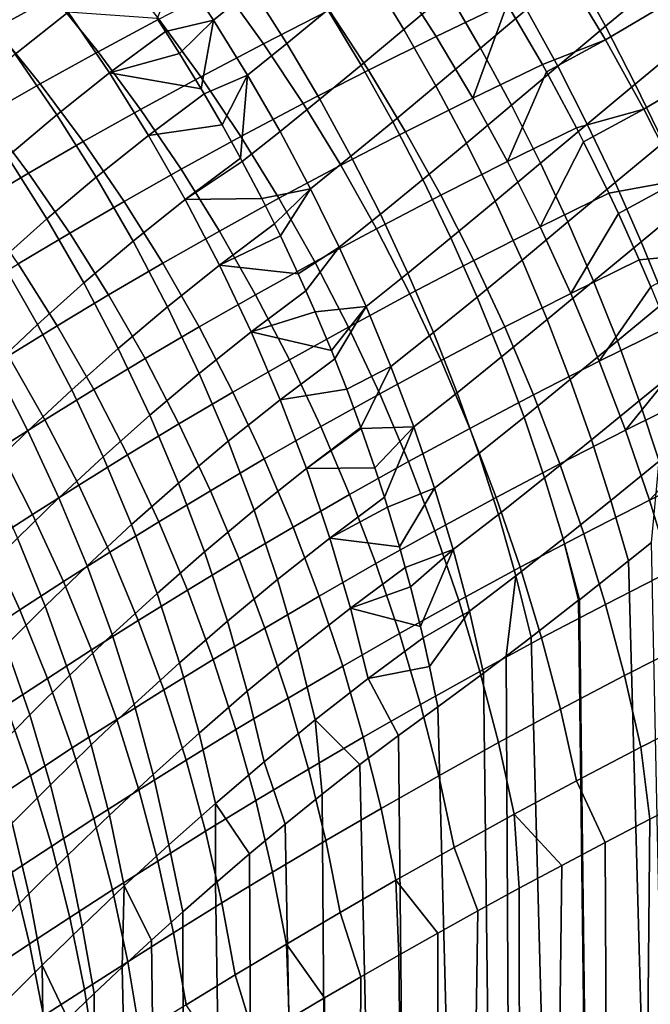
# Model space of a CAD drawing. Header units: metres. Extents: x -109 to 109, y -100 to 58.
# Tile 283 of 642: x -22.92 to -17.41, y -36.9 to -28.3. Entities that reach past the tile are written whole.
import ezdxf

# ---------------------------------------------------------------- set-up
doc = ezdxf.new("R2010")
doc.units = ezdxf.units.M
doc.layers.add('solid_21_062_100_XXX', color=7, linetype='CONTINUOUS')

msp = doc.modelspace()

# ---------------------------------------------------------------- linework, layer by layer
at = {"layer": 'solid_21_062_100_XXX'}
for points in [[(-17.806187, -28.357754, 22.97718), (-17.376347, -27.999172, 23.386299), (-17.650475, -27.501001, 23.405943), (-18.079535, -27.860441, 22.99029)], [(-21.543171, -27.83576, 20.565714), (-21.230564, -28.305107, 20.496), (-20.891739, -28.030186, 20.943495), (-21.207783, -27.563944, 21.014509)], [(-19.862268, -27.902718, 21.774548), (-19.567802, -28.385611, 21.735632), (-19.181408, -28.058548, 22.168991), (-19.478231, -27.577444, 22.211746)], [(-17.273046, -28.162085, -15.770508), (-17.806948, -28.477684, -15.292733), (-18.158852, -27.891716, -15.471604), (-17.632589, -27.581997, -15.949759)], [(-22.627073, -28.096617, -12.270484), (-23.136501, -28.376553, -11.556783), (-23.545626, -27.913019, -11.744043), (-23.031057, -27.633482, -12.469526)], [(-18.671394, -28.152508, -14.99026), (-19.286093, -28.446598, -14.382558), (-19.621634, -27.924595, -14.562106), (-19.000727, -27.630402, -15.180673)], [(-22.962036, -28.600727, 18.729752), (-22.499611, -28.235094, 19.448032), (-22.879654, -27.721395, 19.54287), (-23.345566, -28.087408, 18.811749)], [(-20.218943, -28.218248, -13.927191), (-20.792439, -28.510265, -13.276812), (-21.154654, -28.00666, -13.457078), (-20.575567, -27.714764, -14.118595)], [(-20.891739, -28.030186, 20.943495), (-20.589628, -28.507929, 20.890587), (-20.232925, -28.212999, 21.334177), (-20.538301, -27.738104, 21.389063)], [(-18.898058, -28.549025, 22.145761), (-18.495173, -28.210241, 22.57041), (-18.780434, -27.721016, 22.598143), (-19.181408, -28.058548, 22.168991)], [(-21.709101, -28.295717, -12.781104), (-22.238817, -28.580904, -12.091496), (-22.627073, -28.096617, -12.270484), (-22.09231, -27.81175, -12.971471)], [(-21.724056, -28.288809, 20.08983), (-21.650148, -28.4025, 20.073334), (-21.230564, -28.305107, 20.496), (-21.543171, -27.83576, 20.565714)], [(-18.223452, -28.707827, 22.56262), (-17.806187, -28.357754, 22.97718), (-18.079535, -27.860441, 22.99029), (-18.495173, -28.210241, 22.57041)], [(-20.232925, -28.212999, 21.334177), (-19.941515, -28.698347, 21.297947), (-19.567802, -28.385611, 21.735632), (-19.862268, -27.902718, 21.774548)], [(-19.286093, -28.446598, -14.382558), (-19.877878, -28.740263, -13.758402), (-20.218943, -28.218248, -13.927191), (-19.621634, -27.924595, -14.562106)], [(-17.806948, -28.477684, -15.292733), (-18.357025, -28.691776, -14.8239), (-18.664137, -28.164486, -14.986241), (-18.158852, -27.891716, -15.471604)], [(-20.792439, -28.510265, -13.276812), (-21.341932, -28.799551, -12.61183), (-21.709101, -28.295717, -12.781104), (-21.154654, -28.00666, -13.457078)], [(-21.230564, -28.305107, 20.496), (-20.932493, -28.786055, 20.443916), (-20.589628, -28.507929, 20.890587), (-20.891739, -28.030186, 20.943495)], [(-17.546459, -28.862432, 22.984421), (-17.115408, -28.504759, 23.387417), (-17.376347, -27.999172, 23.386299), (-17.806187, -28.357754, 22.97718)], [(-22.238817, -28.580904, -12.091496), (-22.743788, -28.861258, -11.389001), (-23.136501, -28.376553, -11.556783), (-22.627073, -28.096617, -12.270484)], [(-19.567802, -28.385611, 21.735632), (-19.287338, -28.877911, 21.715849), (-18.898058, -28.549025, 22.145761), (-19.181408, -28.058548, 22.168991)], [(-19.877878, -28.740263, -13.758402), (-20.44651, -29.032404, -13.11864), (-20.792439, -28.510265, -13.276812), (-20.218943, -28.218248, -13.927191)], [(-20.589628, -28.507929, 20.890587), (-20.302065, -28.996202, 20.855894), (-19.941515, -28.698347, 21.297947), (-20.232925, -28.212999, 21.334177)], [(-18.664137, -28.164486, -14.986241), (-18.966263, -28.98576, -14.226583), (-19.286093, -28.446598, -14.382558), (-18.671394, -28.152508, -14.99026)], [(-18.664137, -28.164486, -14.986241), (-18.357025, -28.691776, -14.8239), (-18.966263, -28.98576, -14.226583)], [(-18.628756, -29.04788, 22.142105), (-18.223452, -28.707827, 22.56262), (-18.495173, -28.210241, 22.57041), (-18.898058, -28.549025, 22.145761)], [(-16.929489, -28.76038, -15.622473), (-17.472546, -29.082098, -15.144243), (-17.806948, -28.477684, -15.292733), (-17.273046, -28.162085, -15.770508)], [(-22.598091, -29.130917, 18.668463), (-22.138523, -28.765676, 19.374466), (-22.499611, -28.235094, 19.448032), (-22.962036, -28.600727, 18.729752)], [(-22.138523, -28.765676, 19.374466), (-21.650148, -28.4025, 20.073334), (-21.724056, -28.288809, 20.08983), (-22.499611, -28.235094, 19.448032)], [(-21.341932, -28.799551, -12.61183), (-21.867308, -29.085072, -11.933034), (-22.238817, -28.580904, -12.091496), (-21.709101, -28.295717, -12.781104)], [(-21.650148, -28.4025, 20.073334), (-21.528257, -28.594532, 20.047901), (-21.230564, -28.305107, 20.496)], [(-21.528257, -28.594532, 20.047901), (-21.338732, -28.90506, 20.013039), (-21.230564, -28.305107, 20.496)], [(-21.338732, -28.90506, 20.013039), (-21.312426, -28.949379, 20.008678), (-20.932493, -28.786055, 20.443916), (-21.230564, -28.305107, 20.496)], [(-22.743788, -28.861258, -11.389001), (-23.224018, -29.135801, -10.674329), (-23.62063, -28.650589, -10.831107), (-23.136501, -28.376553, -11.556783)], [(-19.941515, -28.698347, 21.297947), (-19.664663, -29.193161, 21.280441), (-19.287338, -28.877911, 21.715849), (-19.567802, -28.385611, 21.735632)], [(-17.96582, -29.212767, 22.574791), (-17.546459, -28.862432, 22.984421), (-17.806187, -28.357754, 22.97718), (-18.223452, -28.707827, 22.56262)], [(-22.138523, -28.765676, 19.374466), (-21.528257, -28.594532, 20.047901), (-21.650148, -28.4025, 20.073334)], [(-18.966263, -28.98576, -14.226583), (-19.553268, -29.279434, -13.612675), (-19.877878, -28.740263, -13.758402), (-19.286093, -28.446598, -14.382558)], [(-17.806948, -28.477684, -15.292733), (-18.32114, -28.756144, -14.805969), (-18.357025, -28.691776, -14.8239)], [(-17.472546, -29.082098, -15.144243), (-18.058445, -29.246786, -14.682032), (-18.32114, -28.756144, -14.805969), (-17.806948, -28.477684, -15.292733)], [(-20.44651, -29.032404, -13.11864), (-20.991774, -29.321926, -12.464092), (-21.341932, -28.799551, -12.61183), (-20.792439, -28.510265, -13.276812)], [(-20.932493, -28.786055, 20.443916), (-20.649565, -29.277624, 20.409565), (-20.302065, -28.996202, 20.855894), (-20.589628, -28.507929, 20.890587)], [(-19.287338, -28.877911, 21.715849), (-19.021446, -29.378622, 21.71524), (-18.628756, -29.04788, 22.142105), (-18.898058, -28.549025, 22.145761)], [(-17.30088, -29.373453, 23.011999), (-16.868191, -29.016727, 23.409294), (-17.115408, -28.504759, 23.387417), (-17.546459, -28.862432, 22.984421)], [(-23.029696, -29.49547, 17.955719), (-22.598091, -29.130917, 18.668463), (-22.962036, -28.600727, 18.729752), (-23.395386, -28.965284, 18.0056)], [(-21.867308, -29.085072, -11.933034), (-22.368517, -29.36586, -11.241138), (-22.743788, -28.861258, -11.389001), (-22.238817, -28.580904, -12.091496)], [(-22.138523, -28.765676, 19.374466), (-21.338732, -28.90506, 20.013039), (-21.528257, -28.594532, 20.047901)], [(-20.302065, -28.996202, 20.855894), (-20.029633, -29.494019, 20.839489), (-19.664663, -29.193161, 21.280441), (-19.941515, -28.698347, 21.297947)], [(-18.32114, -28.756144, -14.805969), (-18.662983, -29.540659, -14.094594), (-18.966263, -28.98576, -14.226583), (-18.357025, -28.691776, -14.8239)], [(-18.374044, -29.554104, 22.15803), (-17.96582, -29.212767, 22.574791), (-18.223452, -28.707827, 22.56262), (-18.628756, -29.04788, 22.142105)], [(-22.254686, -29.676582, 18.628042), (-21.797342, -29.311749, 19.322367), (-22.138523, -28.765676, 19.374466), (-22.598091, -29.130917, 18.668463)], [(-21.797342, -29.311749, 19.322367), (-21.312426, -28.949379, 20.008678), (-21.338732, -28.90506, 20.013039), (-22.138523, -28.765676, 19.374466)], [(-20.991774, -29.321926, -12.464092), (-21.513523, -29.607794, -11.795512), (-21.867308, -29.085072, -11.933034), (-21.341932, -28.799551, -12.61183)], [(-21.312426, -28.949379, 20.008678), (-21.15564, -29.220127, 19.985273), (-20.932493, -28.786055, 20.443916)], [(-21.15564, -29.220127, 19.985273), (-20.994871, -29.510332, 19.966206), (-20.932493, -28.786055, 20.443916)], [(-20.994871, -29.510332, 19.966206), (-20.979134, -29.539474, 19.964626), (-20.649565, -29.277624, 20.409565), (-20.932493, -28.786055, 20.443916)], [(-19.553268, -29.279434, -13.612675), (-20.117777, -29.571703, -12.982979), (-20.44651, -29.032404, -13.11864), (-19.877878, -28.740263, -13.758402)], [(-18.32114, -28.756144, -14.805969), (-18.058445, -29.246786, -14.682032), (-18.662983, -29.540659, -14.094594)], [(-16.602993, -29.375008, -15.506119), (-17.156694, -29.703056, -15.026602), (-17.472546, -29.082098, -15.144243), (-16.929489, -28.76038, -15.622473)], [(-22.368517, -29.36586, -11.241138), (-22.845537, -29.640934, -10.536825), (-23.224018, -29.135801, -10.674329), (-22.743788, -28.861258, -11.389001)], [(-19.664663, -29.193161, 21.280441), (-19.402931, -29.696438, 21.281698), (-19.021446, -29.378622, 21.71524), (-19.287338, -28.877911, 21.715849)], [(-17.722799, -29.724035, 22.606897), (-17.30088, -29.373453, 23.011999), (-17.546459, -28.862432, 22.984421), (-17.96582, -29.212767, 22.574791)], [(-21.797342, -29.311749, 19.322367), (-21.15564, -29.220127, 19.985273), (-21.312426, -28.949379, 20.008678)], [(-20.649565, -29.277624, 20.409565), (-20.382353, -29.778818, 20.393019), (-20.029633, -29.494019, 20.839489), (-20.302065, -28.996202, 20.855894)], [(-18.662983, -29.540659, -14.094594), (-19.245968, -29.834345, -13.490391), (-19.553268, -29.279434, -13.612675), (-18.966263, -28.98576, -14.226583)], [(-20.117777, -29.571703, -12.982979), (-20.659542, -29.861469, -12.33828), (-20.991774, -29.321926, -12.464092), (-20.44651, -29.032404, -13.11864)], [(-19.021446, -29.378622, 21.71524), (-18.770662, -29.886728, 21.733809), (-18.374044, -29.554104, 22.15803), (-18.628756, -29.04788, 22.142105)], [(-17.472546, -29.082098, -15.144243), (-17.997181, -29.36647, -14.655108), (-18.058445, -29.246786, -14.682032)], [(-17.156694, -29.703056, -15.026602), (-17.77644, -29.81608, -14.565027), (-17.997181, -29.36647, -14.655108), (-17.472546, -29.082098, -15.144243)], [(-22.845537, -29.640934, -10.536825), (-23.298367, -29.909325, -9.820752), (-23.679544, -29.403574, -9.948163), (-23.224018, -29.135801, -10.674329)], [(-22.685186, -30.041132, 17.926054), (-22.254686, -29.676582, 18.628042), (-22.598091, -29.130917, 18.668463), (-23.029696, -29.49547, 17.955719)], [(-21.513523, -29.607794, -11.795512), (-22.011679, -29.889032, -11.113583), (-22.368517, -29.36586, -11.241138), (-21.867308, -29.085072, -11.933034)], [(-21.476961, -29.871874, 19.291872), (-20.994871, -29.510332, 19.966206), (-21.15564, -29.220127, 19.985273), (-21.797342, -29.311749, 19.322367)], [(-20.029633, -29.494019, 20.839489), (-19.772884, -30.000362, 20.8414), (-19.402931, -29.696438, 21.281698), (-19.664663, -29.193161, 21.280441)], [(-17.997181, -29.36647, -14.655108), (-18.377054, -30.10984, -13.986936), (-18.662983, -29.540659, -14.094594), (-18.058445, -29.246786, -14.682032)], [(-18.134441, -30.066673, 22.193501), (-17.722799, -29.724035, 22.606897), (-17.96582, -29.212767, 22.574791), (-18.374044, -29.554104, 22.15803)], [(-21.932724, -30.236294, 18.608595), (-21.476961, -29.871874, 19.291872), (-21.797342, -29.311749, 19.322367), (-22.254686, -29.676582, 18.628042)], [(-20.659542, -29.861469, -12.33828), (-21.178391, -30.147696, -11.679294), (-21.513523, -29.607794, -11.795512), (-20.991774, -29.321926, -12.464092)], [(-20.979134, -29.539474, 19.964626), (-20.809362, -29.862827, 19.951117), (-20.382353, -29.778818, 20.393019), (-20.649565, -29.277624, 20.409565)], [(-19.245968, -29.834345, -13.490391), (-19.807102, -30.126745, -12.870187), (-20.117777, -29.571703, -12.982979), (-19.553268, -29.279434, -13.612675)], [(-22.011679, -29.889032, -11.113583), (-22.486183, -30.164654, -10.418956), (-22.845537, -29.640934, -10.536825), (-22.368517, -29.36586, -11.241138)], [(-19.402931, -29.696438, 21.281698), (-19.156849, -30.207159, 21.301714), (-18.770662, -29.886728, 21.733809), (-19.021446, -29.378622, 21.71524)], [(-17.997181, -29.36647, -14.655108), (-17.77644, -29.81608, -14.565027), (-18.377054, -30.10984, -13.986936)], [(-17.494883, -30.240597, 22.658875), (-17.069948, -29.889778, 23.059856), (-17.30088, -29.373453, 23.011999), (-17.722799, -29.724035, 22.606897)], [(-23.089552, -30.402788, 17.216642), (-22.685186, -30.041132, 17.926054), (-23.029696, -29.49547, 17.955719), (-23.43416, -29.856745, 17.236506)], [(-21.476961, -29.871874, 19.291872), (-20.979134, -29.539474, 19.964626), (-20.994871, -29.510332, 19.966206)], [(-20.382353, -29.778818, 20.393019), (-20.131403, -30.288614, 20.394308), (-19.772884, -30.000362, 20.8414), (-20.029633, -29.494019, 20.839489)], [(-21.476961, -29.871874, 19.291872), (-20.809362, -29.862827, 19.951117), (-20.979134, -29.539474, 19.964626)], [(-19.807102, -30.126745, -12.870187), (-20.346115, -30.416763, -12.234724), (-20.659542, -29.861469, -12.33828), (-20.117777, -29.571703, -12.982979)], [(-18.377054, -30.10984, -13.986936), (-18.956783, -30.403538, -13.391872), (-19.245968, -29.834345, -13.490391), (-18.662983, -29.540659, -14.094594)], [(-18.770662, -29.886728, 21.733809), (-18.535496, -30.401205, 21.771515), (-18.134441, -30.066673, 22.193501), (-18.374044, -29.554104, 22.15803)], [(-22.486183, -30.164654, -10.418956), (-22.936998, -30.433685, -9.712266), (-23.298367, -29.909325, -9.820752), (-22.845537, -29.640934, -10.536825)], [(-22.362766, -30.600838, 17.916683), (-21.932724, -30.236294, 18.608595), (-22.254686, -29.676582, 18.628042), (-22.685186, -30.041132, 17.926054)], [(-21.178391, -30.147696, -11.679294), (-21.674208, -30.429399, -11.00667), (-22.011679, -29.889032, -11.113583), (-21.513523, -29.607794, -11.795512)], [(-19.772884, -30.000362, 20.8414), (-19.532343, -30.51421, 20.861628), (-19.156849, -30.207159, 21.301714), (-19.402931, -29.696438, 21.281698)], [(-17.910433, -30.584547, 22.248447), (-17.494883, -30.240597, 22.658875), (-17.722799, -29.724035, 22.606897), (-18.134441, -30.066673, 22.193501)], [(-17.156694, -29.703056, -15.026602), (-17.693283, -29.99354, -14.534136), (-17.77644, -29.81608, -14.565027)], [(-16.860392, -30.338608, -14.94018), (-17.511751, -30.398163, -14.473193), (-17.693283, -29.99354, -14.534136), (-17.156694, -29.703056, -15.026602)], [(-20.809362, -29.862827, 19.951117), (-20.698318, -30.083885, 19.946028), (-20.382353, -29.778818, 20.393019)], [(-20.698318, -30.083885, 19.946028), (-20.646469, -30.189919, 19.944756), (-20.382353, -29.778818, 20.393019)], [(-20.646469, -30.189919, 19.944756), (-20.490593, -30.52047, 19.945547), (-20.131403, -30.288614, 20.394308), (-20.382353, -29.778818, 20.393019)], [(-18.956783, -30.403538, -13.391872), (-19.515305, -30.696074, -12.780558), (-19.807102, -30.126745, -12.870187), (-19.245968, -29.834345, -13.490391)], [(-17.693283, -29.99354, -14.534136), (-18.109224, -30.691807, -13.903892), (-18.377054, -30.10984, -13.986936), (-17.77644, -29.81608, -14.565027)], [(-21.674208, -30.429399, -11.00667), (-22.146898, -30.705589, -10.321032), (-22.486183, -30.164654, -10.418956), (-22.011679, -29.889032, -11.113583)], [(-21.633051, -30.808575, 18.610174), (-21.178226, -30.44458, 19.283058), (-21.476961, -29.871874, 19.291872), (-21.932724, -30.236294, 18.608595)], [(-21.178226, -30.44458, 19.283058), (-20.698318, -30.083885, 19.946028), (-20.809362, -29.862827, 19.951117), (-21.476961, -29.871874, 19.291872)], [(-20.346115, -30.416763, -12.234724), (-20.862795, -30.70336, -11.584683), (-21.178391, -30.147696, -11.679294), (-20.659542, -29.861469, -12.33828)], [(-19.156849, -30.207159, 21.301714), (-18.926916, -30.724291, 21.340448), (-18.535496, -30.401205, 21.771515), (-18.770662, -29.886728, 21.733809)], [(-17.282532, -30.76141, 22.730618), (-16.854132, -30.41036, 23.127897), (-17.069948, -29.889778, 23.059856), (-17.494883, -30.240597, 22.658875)], [(-20.131403, -30.288614, 20.394308), (-19.897224, -30.805977, 20.413433), (-19.532343, -30.51421, 20.861628), (-19.772884, -30.000362, 20.8414)], [(-17.693283, -29.99354, -14.534136), (-17.511751, -30.398163, -14.473193), (-18.109224, -30.691807, -13.903892)], [(-22.767675, -30.962885, 17.216341), (-22.362766, -30.600838, 17.916683), (-22.685186, -30.041132, 17.926054), (-23.089552, -30.402788, 17.216642)], [(-21.178226, -30.44458, 19.283058), (-20.646469, -30.189919, 19.944756), (-20.698318, -30.083885, 19.946028)], [(-18.109224, -30.691807, -13.903892), (-18.686476, -30.985516, -13.317377), (-18.956783, -30.403538, -13.391872), (-18.377054, -30.10984, -13.986936)], [(-18.535496, -30.401205, 21.771515), (-18.316422, -30.921007, 21.828281), (-17.910433, -30.584547, 22.248447), (-18.134441, -30.066673, 22.193501)], [(-22.146898, -30.705589, -10.321032), (-22.596388, -30.975281, -9.622988), (-22.936998, -30.433685, -9.712266), (-22.486183, -30.164654, -10.418956)], [(-20.862795, -30.70336, -11.584683), (-21.356993, -30.985542, -10.920682), (-21.674208, -30.429399, -11.00667), (-21.178391, -30.147696, -11.679294)], [(-21.178226, -30.44458, 19.283058), (-20.490593, -30.52047, 19.945547), (-20.646469, -30.189919, 19.944756)], [(-19.515305, -30.696074, -12.780558), (-20.052311, -30.986351, -12.153696), (-20.346115, -30.416763, -12.234724), (-19.807102, -30.126745, -12.870187)], [(-22.06328, -31.173115, 17.927633), (-21.633051, -30.808575, 18.610174), (-21.932724, -30.236294, 18.608595), (-22.362766, -30.600838, 17.916683)], [(-19.532343, -30.51421, 20.861628), (-19.308495, -31.034515, 20.900127), (-18.926916, -30.724291, 21.340448), (-19.156849, -30.207159, 21.301714)], [(-17.702471, -31.106682, 22.32276), (-17.282532, -30.76141, 22.730618), (-17.494883, -30.240597, 22.658875), (-17.910433, -30.584547, 22.248447)], [(-20.490593, -30.52047, 19.945547), (-20.42355, -30.668531, 19.948196), (-20.131403, -30.288614, 20.394308)], [(-20.42355, -30.668531, 19.948196), (-20.341862, -30.854202, 19.953491), (-19.897224, -30.805977, 20.413433), (-20.131403, -30.288614, 20.394308)], [(-16.860392, -30.338608, -14.94018), (-17.4104, -30.635376, -14.443431), (-17.511751, -30.398163, -14.473193)], [(-23.147943, -31.319929, 16.507757), (-22.767675, -30.962885, 17.216341), (-23.089552, -30.402788, 17.216642), (-23.468395, -30.759069, 16.500023)], [(-22.596388, -30.975281, -9.622988), (-23.022596, -31.237545, -8.913152), (-23.364094, -30.695206, -8.99414), (-22.936998, -30.433685, -9.712266)], [(-21.356993, -30.985542, -10.920682), (-21.828577, -31.262316, -10.243311), (-22.146898, -30.705589, -10.321032), (-21.674208, -30.429399, -11.00667)], [(-21.356455, -31.391926, 18.632774), (-20.90192, -31.028362, 19.295952), (-21.178226, -30.44458, 19.283058), (-21.633051, -30.808575, 18.610174)], [(-20.90192, -31.028362, 19.295952), (-20.42355, -30.668531, 19.948196), (-20.490593, -30.52047, 19.945547), (-21.178226, -30.44458, 19.283058)], [(-20.052311, -30.986351, -12.153696), (-20.567562, -31.273325, -11.51193), (-20.862795, -30.70336, -11.584683), (-20.346115, -30.416763, -12.234724)], [(-18.686476, -30.985516, -13.317377), (-19.243149, -31.278189, -12.714329), (-19.515305, -30.696074, -12.780558), (-18.956783, -30.403538, -13.391872)], [(-18.926916, -30.724291, 21.340448), (-18.713596, -31.246782, 21.397823), (-18.316422, -30.921007, 21.828281), (-18.535496, -30.401205, 21.771515)], [(-17.4104, -30.635376, -14.443431), (-17.860199, -31.285028, -13.845679), (-18.109224, -30.691807, -13.903892), (-17.511751, -30.398163, -14.473193)], [(-19.897224, -30.805977, 20.413433), (-19.680294, -31.329855, 20.450354), (-19.308495, -31.034515, 20.900127), (-19.532343, -30.51421, 20.861628)], [(-22.469376, -31.535563, 17.235603), (-22.06328, -31.173115, 17.927633), (-22.362766, -30.600838, 17.916683), (-22.767675, -30.962885, 17.216341)], [(-18.316422, -30.921007, 21.828281), (-18.113884, -31.445084, 21.903994), (-17.702471, -31.106682, 22.32276), (-17.910433, -30.584547, 22.248447)], [(-21.828577, -31.262316, -10.243311), (-22.277431, -31.532688, -9.553154), (-22.596388, -30.975281, -9.622988), (-22.146898, -30.705589, -10.321032)], [(-20.567562, -31.273325, -11.51193), (-21.060865, -31.555998, -10.855844), (-21.356993, -30.985542, -10.920682), (-20.862795, -30.70336, -11.584683)], [(-20.90192, -31.028362, 19.295952), (-20.341862, -30.854202, 19.953491), (-20.42355, -30.668531, 19.948196)], [(-19.243149, -31.278189, -12.714329), (-19.778908, -31.568729, -12.095409), (-20.052311, -30.986351, -12.153696), (-19.515305, -30.696074, -12.780558)], [(-17.860199, -31.285028, -13.845679), (-18.435755, -31.578747, -13.267102), (-18.686476, -30.985516, -13.317377), (-18.109224, -30.691807, -13.903892)], [(-17.4104, -30.635376, -14.443431), (-17.265072, -30.991501, -14.406772), (-17.860199, -31.285028, -13.845679)], [(-19.308495, -31.034515, 20.900127), (-19.101795, -31.560225, 20.956823), (-18.713596, -31.246782, 21.397823), (-18.926916, -30.724291, 21.340448)], [(-17.510975, -31.632017, 22.416286), (-17.086174, -31.285416, 22.82198), (-17.282532, -30.76141, 22.730618), (-17.702471, -31.106682, 22.32276)], [(-21.787518, -31.75646, 17.958872), (-21.356455, -31.391926, 18.632774), (-21.633051, -30.808575, 18.610174), (-22.06328, -31.173115, 17.927633)], [(-20.90192, -31.028362, 19.295952), (-20.200401, -31.19084, 19.968582), (-20.341862, -30.854202, 19.953491)], [(-20.341862, -30.854202, 19.953491), (-20.200401, -31.19084, 19.968582), (-19.897224, -30.805977, 20.413433)], [(-20.200401, -31.19084, 19.968582), (-20.171286, -31.262732, 19.97271), (-19.897224, -30.805977, 20.413433)], [(-20.171286, -31.262732, 19.97271), (-20.066332, -31.530094, 19.990807), (-19.680294, -31.329855, 20.450354), (-19.897224, -30.805977, 20.413433)], [(-22.851704, -31.893387, 16.534254), (-22.469376, -31.535563, 17.235603), (-22.767675, -30.962885, 17.216341), (-23.147943, -31.319929, 16.507757)], [(-22.277431, -31.532688, -9.553154), (-22.703426, -31.795717, -8.850812), (-23.022596, -31.237545, -8.913152), (-22.596388, -30.975281, -9.622988)], [(-18.713596, -31.246782, 21.397823), (-18.517324, -31.773575, 21.473722), (-18.113884, -31.445084, 21.903994), (-18.316422, -30.921007, 21.828281)], [(-21.060865, -31.555998, -10.855844), (-21.532055, -31.833368, -10.185996), (-21.828577, -31.262316, -10.243311), (-21.356993, -30.985542, -10.920682)], [(-21.103664, -31.98481, 18.676334), (-20.648771, -31.621687, 19.330519), (-20.90192, -31.028362, 19.295952), (-21.356455, -31.391926, 18.632774)], [(-20.648771, -31.621687, 19.330519), (-20.171286, -31.262732, 19.97271), (-20.200401, -31.19084, 19.968582), (-20.90192, -31.028362, 19.295952)], [(-19.778908, -31.568729, -12.095409), (-20.293468, -31.856091, -11.461225), (-20.567562, -31.273325, -11.51193), (-20.052311, -30.986351, -12.153696)], [(-19.680294, -31.329855, 20.450354), (-19.481052, -31.859182, 20.504993), (-19.101795, -31.560225, 20.956823), (-19.308495, -31.034515, 20.900127)], [(-18.435755, -31.578747, -13.267102), (-18.991354, -31.871563, -12.671674), (-19.243149, -31.278189, -12.714329), (-18.686476, -30.985516, -13.317377)], [(-17.149427, -31.289961, -14.38328), (-17.630632, -31.887945, -13.812453), (-17.860199, -31.285028, -13.845679), (-17.265072, -30.991501, -14.406772)], [(-18.113884, -31.445084, 21.903994), (-17.928293, -31.972374, 21.998501), (-17.510975, -31.632017, 22.416286), (-17.702471, -31.106682, 22.32276)], [(-22.195436, -32.119316, 17.274382), (-21.787518, -31.75646, 17.958872), (-22.06328, -31.173115, 17.927633), (-22.469376, -31.535563, 17.235603)], [(-22.703426, -31.795717, -8.850812), (-23.10643, -32.050468, -8.136851), (-23.42544, -31.491457, -8.1921), (-23.022596, -31.237545, -8.913152)], [(-21.532055, -31.833368, -10.185996), (-21.980968, -32.104439, -9.502948), (-22.277431, -31.532688, -9.553154), (-21.828577, -31.262316, -10.243311)], [(-20.293468, -31.856091, -11.461225), (-20.786608, -32.139267, -10.812325), (-21.060865, -31.555998, -10.855844), (-20.567562, -31.273325, -11.51193)], [(-20.648771, -31.621687, 19.330519), (-20.066332, -31.530094, 19.990807), (-20.171286, -31.262732, 19.97271)], [(-18.991354, -31.871563, -12.671674), (-19.526621, -32.162373, -12.060018), (-19.778908, -31.568729, -12.095409), (-19.243149, -31.278189, -12.714329)], [(-19.101795, -31.560225, 20.956823), (-18.912664, -32.090267, 21.031601), (-18.517324, -31.773575, 21.473722), (-18.713596, -31.246782, 21.397823)], [(-17.630632, -31.887945, -13.812453), (-18.20528, -32.181675, -13.241179), (-18.435755, -31.578747, -13.267102), (-17.860199, -31.285028, -13.845679)], [(-17.149427, -31.289961, -14.38328), (-17.037054, -31.594538, -14.365937), (-17.630632, -31.887945, -13.812453)], [(-17.336336, -32.159489, 22.528837), (-16.90621, -31.811554, 22.932777), (-17.086174, -31.285416, 22.82198), (-17.510975, -31.632017, 22.416286)], [(-23.210562, -32.244167, 15.823737), (-22.851704, -31.893387, 16.534254), (-23.147943, -31.319929, 16.507757), (-23.503992, -31.66958, 15.79111)], [(-21.5362, -32.349339, 18.010319), (-21.103664, -31.98481, 18.676334), (-21.356455, -31.391926, 18.632774), (-21.787518, -31.75646, 17.958872)], [(-20.066332, -31.530094, 19.990807), (-19.942188, -31.864927, 20.019499), (-19.680294, -31.329855, 20.450354)], [(-19.942188, -31.864927, 20.019499), (-19.939766, -31.871683, 20.020145), (-19.481052, -31.859182, 20.504993), (-19.680294, -31.329855, 20.450354)], [(-18.517324, -31.773575, 21.473722), (-18.338499, -32.3036, 21.567989), (-17.928293, -31.972374, 21.998501), (-18.113884, -31.445084, 21.903994)], [(-22.580458, -32.477936, 16.579439), (-22.195436, -32.119316, 17.274382), (-22.469376, -31.535563, 17.235603), (-22.851704, -31.893387, 16.534254)], [(-21.980968, -32.104439, -9.502948), (-22.407423, -32.368256, -8.807284), (-22.703426, -31.795717, -8.850812), (-22.277431, -31.532688, -9.553154)], [(-20.786608, -32.139267, -10.812325), (-21.258112, -32.417252, -10.149239), (-21.532055, -31.833368, -10.185996), (-21.060865, -31.555998, -10.855844)], [(-20.419443, -32.222992, 19.386667), (-19.942188, -31.864927, 20.019499), (-20.066332, -31.530094, 19.990807), (-20.648771, -31.621687, 19.330519)], [(-19.526621, -32.162373, -12.060018), (-20.041237, -32.450127, -11.432701), (-20.293468, -31.856091, -11.461225), (-19.778908, -31.568729, -12.095409)], [(-19.481052, -31.859182, 20.504993), (-19.299906, -32.392879, 20.577246), (-18.912664, -32.090267, 21.031601), (-19.101795, -31.560225, 20.956823)], [(-20.875341, -32.58567, 18.740744), (-20.419443, -32.222992, 19.386667), (-20.648771, -31.621687, 19.330519), (-21.103664, -31.98481, 18.676334)], [(-18.20528, -32.181675, -13.241179), (-18.760578, -32.474632, -12.652705), (-18.991354, -31.871563, -12.671674), (-18.435755, -31.578747, -13.267102)], [(-17.928293, -31.972374, 21.998501), (-17.760025, -32.501812, 22.111609), (-17.336336, -32.159489, 22.528837), (-17.510975, -31.632017, 22.416286)], [(-16.911186, -31.955227, -14.353872), (-17.421127, -32.498974, -13.804301), (-17.630632, -31.887945, -13.812453), (-17.037054, -31.594538, -14.365937)], [(-22.407423, -32.368256, -8.807284), (-22.811237, -32.623867, -8.099565), (-23.10643, -32.050468, -8.136851), (-22.703426, -31.795717, -8.850812)], [(-21.946581, -32.712608, 17.332569), (-21.5362, -32.349339, 18.010319), (-21.787518, -31.75646, 17.958872), (-22.195436, -32.119316, 17.274382)], [(-21.258112, -32.417252, -10.149239), (-21.707775, -32.689037, -9.472501), (-21.980968, -32.104439, -9.502948), (-21.532055, -31.833368, -10.185996)], [(-18.912664, -32.090267, 21.031601), (-18.741484, -32.623569, 21.124306), (-18.338499, -32.3036, 21.567989), (-18.517324, -31.773575, 21.473722)], [(-22.942743, -32.829865, 15.874184), (-22.580458, -32.477936, 16.579439), (-22.851704, -31.893387, 16.534254), (-23.210562, -32.244167, 15.823737)], [(-20.041237, -32.450127, -11.432701), (-20.534937, -32.733818, -10.790241), (-20.786608, -32.139267, -10.812325), (-20.293468, -31.856091, -11.461225)], [(-20.419443, -32.222992, 19.386667), (-19.939766, -31.871683, 20.020145), (-19.942188, -31.864927, 20.019499)], [(-20.419443, -32.222992, 19.386667), (-19.82081, -32.215317, 20.056576), (-19.939766, -31.871683, 20.020145)], [(-19.939766, -31.871683, 20.020145), (-19.82081, -32.215317, 20.056576), (-19.481052, -31.859182, 20.504993)], [(-19.82081, -32.215317, 20.056576), (-19.736862, -32.473534, 20.088444), (-19.481052, -31.859182, 20.504993)], [(-19.736862, -32.473534, 20.088444), (-19.709564, -32.560707, 20.100065), (-19.299906, -32.392879, 20.577246), (-19.481052, -31.859182, 20.504993)], [(-18.760578, -32.474632, -12.652705), (-19.296114, -32.76572, -12.047613), (-19.526621, -32.162373, -12.060018), (-18.991354, -31.871563, -12.671674)], [(-17.421127, -32.498974, -13.804301), (-17.995659, -32.792717, -13.239676), (-18.20528, -32.181675, -13.241179), (-17.630632, -31.887945, -13.812453)], [(-21.309992, -32.950195, 18.081841), (-20.875341, -32.58567, 18.740744), (-21.103664, -31.98481, 18.676334), (-21.5362, -32.349339, 18.010319)], [(-18.338499, -32.3036, 21.567989), (-18.177479, -32.835789, 21.680437), (-17.760025, -32.501812, 22.111609), (-17.928293, -31.972374, 21.998501)], [(-16.911186, -31.955227, -14.353872), (-16.828295, -32.205688, -14.350798), (-17.421127, -32.498974, -13.804301)], [(-22.811237, -32.623867, -8.099565), (-23.192188, -32.870335, -7.38038), (-23.486261, -32.296017, -7.41188), (-23.10643, -32.050468, -8.136851)], [(-19.299906, -32.392879, 20.577246), (-19.13722, -32.929867, 20.666958), (-18.741484, -32.623569, 21.124306), (-18.912664, -32.090267, 21.031601)], [(-22.334915, -33.072037, 16.643196), (-21.946581, -32.712608, 17.332569), (-22.195436, -32.119316, 17.274382), (-22.580458, -32.477936, 16.579439)], [(-21.707775, -32.689037, -9.472501), (-22.135365, -32.953655, -8.782683), (-22.407423, -32.368256, -8.807284), (-21.980968, -32.104439, -9.502948)], [(-20.534937, -32.733818, -10.790241), (-21.007469, -33.012424, -10.133135), (-21.258112, -32.417252, -10.149239), (-20.786608, -32.139267, -10.812325)], [(-19.296114, -32.76572, -12.047613), (-19.811529, -33.053875, -11.426435), (-20.041237, -32.450127, -11.432701), (-19.526621, -32.162373, -12.060018)], [(-17.760025, -32.501812, 22.111609), (-17.605417, -33.029034, 22.247059), (-17.405022, -32.869278, 22.443605), (-17.336336, -32.159489, 22.528837)], [(-20.672089, -33.192928, 18.82583), (-20.214539, -32.8307, 19.464251), (-20.419443, -32.222992, 19.386667), (-20.875341, -32.58567, 18.740744)], [(-20.214539, -32.8307, 19.464251), (-19.736862, -32.473534, 20.088444), (-19.82081, -32.215317, 20.056576), (-20.419443, -32.222992, 19.386667)], [(-17.995659, -32.792717, -13.239676), (-18.55143, -33.085819, -12.657472), (-18.760578, -32.474632, -12.652705), (-18.20528, -32.181675, -13.241179)], [(-16.696424, -32.629082, -14.355302), (-17.232237, -33.116505, -13.821242), (-17.421127, -32.498974, -13.804301), (-16.828295, -32.205688, -14.350798)], [(-21.723461, -33.313885, 17.410017), (-21.309992, -32.950195, 18.081841), (-21.5362, -32.349339, 18.010319), (-21.946581, -32.712608, 17.332569)], [(-18.741484, -32.623569, 21.124306), (-18.588604, -33.15905, 21.234753), (-18.177479, -32.835789, 21.680437), (-18.338499, -32.3036, 21.567989)], [(-22.135365, -32.953655, -8.782683), (-22.540642, -33.210144, -8.080338), (-22.811237, -32.623867, -8.099565), (-22.407423, -32.368256, -8.807284)], [(-21.007469, -33.012424, -10.133135), (-21.458574, -33.284935, -9.461893), (-21.707775, -32.689037, -9.472501), (-21.258112, -32.417252, -10.149239)], [(-19.709564, -32.560707, 20.100065), (-19.606121, -32.907566, 20.150576), (-19.299906, -32.392879, 20.577246)], [(-19.606121, -32.907566, 20.150576), (-19.555845, -33.086948, 20.179361), (-19.13722, -32.929867, 20.666958), (-19.299906, -32.392879, 20.577246)], [(-22.701239, -33.425133, 15.942318), (-22.334915, -33.072037, 16.643196), (-22.580458, -32.477936, 16.579439), (-22.942743, -32.829865, 15.874184)], [(-19.811529, -33.053875, -11.426435), (-20.306519, -33.338085, -10.789651), (-20.534937, -32.733818, -10.790241), (-20.041237, -32.450127, -11.432701)], [(-20.214539, -32.8307, 19.464251), (-19.709564, -32.560707, 20.100065), (-19.736862, -32.473534, 20.088444)], [(-18.55143, -33.085819, -12.657472), (-19.087992, -33.377182, -12.058228), (-19.296114, -32.76572, -12.047613), (-18.760578, -32.474632, -12.652705)], [(-18.177479, -32.835789, 21.680437), (-18.034466, -33.36908, 21.810953), (-17.605417, -33.029034, 22.247059), (-17.760025, -32.501812, 22.111609)], [(-17.232237, -33.116505, -13.821242), (-17.80744, -33.410263, -13.262597), (-17.995659, -32.792717, -13.239676), (-17.421127, -32.498974, -13.804301)], [(-21.109484, -33.557446, 18.173246), (-20.672089, -33.192928, 18.82583), (-20.875341, -32.58567, 18.740744), (-21.309992, -32.950195, 18.081841)], [(-20.214539, -32.8307, 19.464251), (-19.606121, -32.907566, 20.150576), (-19.709564, -32.560707, 20.100065)], [(-22.540642, -33.210144, -8.080338), (-22.923334, -33.457558, -7.366039), (-23.192188, -32.870335, -7.38038), (-22.811237, -32.623867, -8.099565)], [(-21.458574, -33.284935, -9.461893), (-21.887966, -33.550373, -8.777074), (-22.135365, -32.953655, -8.782683), (-21.707775, -32.689037, -9.472501)], [(-19.13722, -32.929867, 20.666958), (-18.99333, -33.469051, 20.773951), (-18.588604, -33.15905, 21.234753), (-18.741484, -32.623569, 21.124306)], [(-22.115725, -33.674133, 16.725357), (-21.723461, -33.313885, 17.410017), (-21.946581, -32.712608, 17.332569), (-22.334915, -33.072037, 16.643196)], [(-20.306519, -33.338085, -10.789651), (-20.780783, -33.617325, -10.137728), (-21.007469, -33.012424, -10.133135), (-20.534937, -32.733818, -10.790241)], [(-19.087992, -33.377182, -12.058228), (-19.60495, -33.665745, -11.44244), (-19.811529, -33.053875, -11.426435), (-19.296114, -32.76572, -12.047613)], [(-23.045507, -33.769493, 15.230083), (-22.701239, -33.425133, 15.942318), (-22.942743, -32.829865, 15.874184), (-23.282385, -33.172737, 15.158774)], [(-20.494438, -33.804989, 18.931372), (-20.034597, -33.443211, 19.563065), (-20.214539, -32.8307, 19.464251), (-20.672089, -33.192928, 18.82583)], [(-20.034597, -33.443211, 19.563065), (-19.555845, -33.086948, 20.179361), (-19.606121, -32.907566, 20.150576), (-20.214539, -32.8307, 19.464251)], [(-18.588604, -33.15905, 21.234753), (-18.455057, -33.696049, 21.361917), (-18.040642, -33.373932, 21.804518), (-18.177479, -32.835789, 21.680437)], [(-17.80744, -33.410263, -13.262597), (-18.364456, -33.70351, -12.685962), (-18.55143, -33.085819, -12.657472), (-17.995659, -32.792717, -13.239676)], [(-18.177479, -32.835789, 21.680437), (-18.040642, -33.373932, 21.804518), (-18.034466, -33.36908, 21.810953)], [(-22.923334, -33.457558, -7.366039), (-23.283136, -33.694973, -6.640474), (-23.549994, -33.106754, -6.650459), (-23.192188, -32.870335, -7.38038)], [(-21.887966, -33.550373, -8.777074), (-22.295351, -33.807758, -8.079221), (-22.540642, -33.210144, -8.080338), (-22.135365, -32.953655, -8.782683)], [(-21.526663, -33.921562, 17.506521), (-21.109484, -33.557446, 18.173246), (-21.309992, -32.950195, 18.081841), (-21.723461, -33.313885, 17.410017)], [(-19.555845, -33.086948, 20.179361), (-19.510569, -33.2556, 20.208069), (-19.13722, -32.929867, 20.666958)], [(-19.510569, -33.2556, 20.208069), (-19.422985, -33.604515, 20.272491), (-19.13722, -32.929867, 20.666958)], [(-19.422985, -33.604515, 20.272491), (-19.399614, -33.703564, 20.292013), (-18.99333, -33.469051, 20.773951), (-19.13722, -32.929867, 20.666958)], [(-17.405022, -32.869278, 22.443605), (-17.605417, -33.029034, 22.247059), (-16.788975, -62.700001, 23.02121)], [(-20.780783, -33.617325, -10.137728), (-21.234016, -33.890575, -9.471152), (-21.458574, -33.284935, -9.461893), (-21.007469, -33.012424, -10.133135)], [(-18.034466, -33.36908, 21.810953), (-17.67767, -62.700001, 22.1751), (-16.788975, -62.700001, 23.02121), (-17.605417, -33.029034, 22.247059)], [(-22.486683, -34.028412, 16.027962), (-22.115725, -33.674133, 16.725357), (-22.334915, -33.072037, 16.643196), (-22.701239, -33.425133, 15.942318)], [(-19.60495, -33.665745, -11.44244), (-20.10195, -33.950481, -10.810555), (-20.306519, -33.338085, -10.789651), (-19.811529, -33.053875, -11.426435)], [(-20.034597, -33.443211, 19.563065), (-19.510569, -33.2556, 20.208069), (-19.555845, -33.086948, 20.179361)], [(-18.364456, -33.70351, -12.685962), (-18.902803, -33.995155, -12.091837), (-19.087992, -33.377182, -12.058228), (-18.55143, -33.085819, -12.657472)], [(-17.064455, -33.738918, -13.863234), (-17.641117, -34.032688, -13.309881), (-17.80744, -33.410263, -13.262597), (-17.232237, -33.116505, -13.821242)], [(-22.295351, -33.807758, -8.079221), (-22.68041, -34.056133, -7.368894), (-22.923334, -33.457558, -7.366039), (-22.540642, -33.210144, -8.080338)], [(-20.935207, -34.169498, 18.284298), (-20.494438, -33.804989, 18.931372), (-20.672089, -33.192928, 18.82583), (-21.109484, -33.557446, 18.173246)], [(-18.99333, -33.469051, 20.773951), (-18.871441, -34.011341, 20.894648), (-18.674475, -33.86364, 21.118622), (-18.588604, -33.15905, 21.234753)], [(-18.588604, -33.15905, 21.234753), (-18.674475, -33.86364, 21.118622), (-18.455057, -33.696049, 21.361917)], [(-21.234016, -33.890575, -9.471152), (-21.665876, -34.156845, -8.790469), (-21.887966, -33.550373, -8.777074), (-21.458574, -33.284935, -9.461893)], [(-20.034597, -33.443211, 19.563065), (-19.422985, -33.604515, 20.272491), (-19.510569, -33.2556, 20.208069)], [(-21.92346, -34.282639, 16.825706), (-21.526663, -33.921562, 17.506521), (-21.723461, -33.313885, 17.410017), (-22.115725, -33.674133, 16.725357)], [(-20.10195, -33.950481, -10.810555), (-20.57865, -34.230362, -10.163005), (-20.780783, -33.617325, -10.137728), (-20.306519, -33.338085, -10.789651)], [(-18.902803, -33.995155, -12.091837), (-19.422039, -34.284126, -11.480678), (-19.60495, -33.665745, -11.44244), (-19.087992, -33.377182, -12.058228)], [(-18.040642, -33.373932, 21.804518), (-18.455057, -33.696049, 21.361917), (-17.67767, -62.700001, 22.1751)], [(-18.034466, -33.36908, 21.810953), (-18.040642, -33.373932, 21.804518), (-17.67767, -62.700001, 22.1751)], [(-22.68041, -34.056133, -7.368894), (-23.042803, -34.294571, -6.646739), (-23.283136, -33.694973, -6.640474), (-22.923334, -33.457558, -7.366039)], [(-22.836161, -34.374275, 15.317966), (-22.486683, -34.028412, 16.027962), (-22.701239, -33.425133, 15.942318), (-23.045507, -33.769493, 15.230083)], [(-20.342857, -34.420235, 19.057089), (-19.880091, -34.058918, 19.682848), (-20.034597, -33.443211, 19.563065), (-20.494438, -33.804989, 18.931372)], [(-19.880091, -34.058918, 19.682848), (-19.399614, -33.703564, 20.292013), (-19.422985, -33.604515, 20.272491), (-20.034597, -33.443211, 19.563065)], [(-19.399614, -33.703564, 20.292013), (-19.343449, -33.954018, 20.343794), (-18.99333, -33.469051, 20.773951)], [(-19.343449, -33.954018, 20.343794), (-19.272022, -34.303814, 20.421913), (-18.871441, -34.011341, 20.894648), (-18.99333, -33.469051, 20.773951)], [(-17.641117, -34.032688, -13.309881), (-18.200153, -34.326084, -12.7381), (-18.364456, -33.70351, -12.685962), (-17.80744, -33.410263, -13.262597)], [(-21.665876, -34.156845, -8.790469), (-22.076012, -34.415142, -8.096216), (-22.295351, -33.807758, -8.079221), (-21.887966, -33.550373, -8.777074)], [(-21.356705, -34.534042, 17.621824), (-20.935207, -34.169498, 18.284298), (-21.109484, -33.557446, 18.173246), (-21.526663, -33.921562, 17.506521)], [(-20.57865, -34.230362, -10.163005), (-21.034695, -34.504364, -9.500255), (-21.234016, -33.890575, -9.471152), (-20.780783, -33.617325, -10.137728)], [(-22.299643, -34.638111, 16.130888), (-21.92346, -34.282639, 16.825706), (-22.115725, -33.674133, 16.725357), (-22.486683, -34.028412, 16.027962)], [(-19.422039, -34.284126, -11.480678), (-19.921768, -34.569397, -10.852898), (-20.10195, -33.950481, -10.810555), (-19.60495, -33.665745, -11.44244)], [(-19.880091, -34.058918, 19.682848), (-19.343449, -33.954018, 20.343794), (-19.399614, -33.703564, 20.292013)], [(-18.200153, -34.326084, -12.7381), (-18.741035, -34.618011, -12.148349), (-18.902803, -33.995155, -12.091837), (-18.364456, -33.70351, -12.685962)], [(-18.674475, -33.86364, 21.118622), (-18.523779, -62.700001, 21.286406), (-17.67767, -62.700001, 22.1751), (-18.455057, -33.696049, 21.361917)], [(-23.163906, -34.709358, 14.595565), (-22.836161, -34.374275, 15.317966), (-23.045507, -33.769493, 15.230083), (-23.367607, -34.102795, 14.506689)], [(-22.076012, -34.415142, -8.096216), (-22.464052, -34.664494, -7.388938), (-22.68041, -34.056133, -7.368894), (-22.295351, -33.807758, -8.079221)], [(-20.787617, -34.784744, 18.414701), (-20.342857, -34.420235, 19.057089), (-20.494438, -33.804989, 18.931372), (-20.935207, -34.169498, 18.284298)], [(-16.918224, -34.364582, -13.930164), (-17.497131, -34.65836, -13.381406), (-17.641117, -34.032688, -13.309881), (-17.064455, -33.738918, -13.863234)], [(-21.034695, -34.504364, -9.500255), (-21.469681, -34.771477, -8.822836), (-21.665876, -34.156845, -8.790469), (-21.234016, -33.890575, -9.471152)], [(-18.674475, -33.86364, 21.118622), (-18.871441, -34.011341, 20.894648), (-18.523779, -62.700001, 21.286406)], [(-21.758629, -34.89595, 16.943981), (-21.356705, -34.534042, 17.621824), (-21.526663, -33.921562, 17.506521), (-21.92346, -34.282639, 16.825706)], [(-19.921768, -34.569397, -10.852898), (-20.401602, -34.849926, -10.2089), (-20.57865, -34.230362, -10.163005), (-20.10195, -33.950481, -10.810555)], [(-19.343449, -33.954018, 20.343794), (-19.880091, -34.058918, 19.682848), (-19.615452, -34.554585, 19.996916), (-19.272022, -34.303814, 20.421913)], [(-22.464052, -34.664494, -7.388938), (-22.829622, -34.903965, -6.669238), (-23.042803, -34.294571, -6.646739), (-22.68041, -34.056133, -7.368894)], [(-22.654894, -34.985497, 15.422188), (-22.299643, -34.638111, 16.130888), (-22.486683, -34.028412, 16.027962), (-22.836161, -34.374275, 15.317966)], [(-20.342857, -34.420235, 19.057089), (-19.952196, -34.808983, 19.560959), (-19.615452, -34.554585, 19.996916), (-19.880091, -34.058918, 19.682848)], [(-18.741035, -34.618011, -12.148349), (-19.263281, -34.907398, -11.541044), (-19.422039, -34.284126, -11.480678), (-18.902803, -33.995155, -12.091837)], [(-18.871441, -34.011341, 20.894648), (-19.272022, -34.303814, 20.421913), (-18.523779, -62.700001, 21.286406)], [(-17.497131, -34.65836, -13.381406), (-18.05895, -34.951904, -12.81375), (-18.200153, -34.326084, -12.7381), (-17.641117, -34.032688, -13.309881)], [(-21.469681, -34.771477, -8.822836), (-21.883198, -35.030697, -8.131281), (-22.076012, -34.415142, -8.096216), (-21.665876, -34.156845, -8.790469)], [(-21.214031, -35.149715, 17.755629), (-20.787617, -34.784744, 18.414701), (-20.935207, -34.169498, 18.284298), (-21.356705, -34.534042, 17.621824)], [(-20.401602, -34.849926, -10.2089), (-20.861132, -35.124687, -9.549123), (-21.034695, -34.504364, -9.500255), (-20.57865, -34.230362, -10.163005)], [(-22.829622, -34.903965, -6.669238), (-23.172367, -35.132622, -5.937724), (-23.38221, -34.522141, -5.913408), (-23.042803, -34.294571, -6.646739)], [(-22.140604, -35.252632, 16.250826), (-21.758629, -34.89595, 16.943981), (-21.92346, -34.282639, 16.825706), (-22.299643, -34.638111, 16.130888)], [(-19.263281, -34.907398, -11.541044), (-19.766449, -35.193203, -10.916569), (-19.921768, -34.569397, -10.852898), (-19.422039, -34.284126, -11.480678)], [(-19.615452, -34.554585, 19.996916), (-19.325262, -62.700001, 20.357264), (-18.523779, -62.700001, 21.286406), (-19.272022, -34.303814, 20.421913)], [(-18.05895, -34.951904, -12.81375), (-18.603113, -35.244118, -12.227615), (-18.741035, -34.618011, -12.148349), (-18.200153, -34.326084, -12.7381)], [(-22.988829, -35.32238, 14.699802), (-22.654894, -34.985497, 15.422188), (-22.836161, -34.374275, 15.317966), (-23.163906, -34.709358, 14.595565)], [(-21.883198, -35.030697, -8.131281), (-22.274828, -35.281036, -7.426119), (-22.464052, -34.664494, -7.388938), (-22.076012, -34.415142, -8.096216)], [(-16.918224, -34.364582, -13.930164), (-17.021099, -35.085678, -13.813281), (-17.419287, -35.288044, -13.434898), (-17.497131, -34.65836, -13.381406)], [(-20.342857, -34.420235, 19.057089), (-20.787617, -34.784744, 18.414701), (-20.604626, -35.329556, 18.655447), (-20.282635, -35.06815, 19.112995)], [(-20.342857, -34.420235, 19.057089), (-20.282635, -35.06815, 19.112995), (-19.952196, -34.808983, 19.560959)], [(-21.621662, -35.512463, 17.079868), (-21.214031, -35.149715, 17.755629), (-21.356705, -34.534042, 17.621824), (-21.758629, -34.89595, 16.943981)], [(-20.861132, -35.124687, -9.549123), (-21.299896, -35.392654, -8.874088), (-21.469681, -34.771477, -8.822836), (-21.034695, -34.504364, -9.500255)], [(-19.766449, -35.193203, -10.916569), (-20.250103, -35.474388, -10.275292), (-20.401602, -34.849926, -10.2089), (-19.921768, -34.569397, -10.852898)], [(-19.615452, -34.554585, 19.996916), (-19.952196, -34.808983, 19.560959), (-19.325262, -62.700001, 20.357264)], [(-22.274828, -35.281036, -7.426119), (-22.644157, -35.521557, -6.707911), (-22.829622, -34.903965, -6.669238), (-22.464052, -34.664494, -7.388938)], [(-22.502182, -35.601551, 15.542478), (-22.140604, -35.252632, 16.250826), (-22.299643, -34.638111, 16.130888), (-22.654894, -34.985497, 15.422188)], [(-18.603113, -35.244118, -12.227615), (-19.129093, -35.533916, -11.623384), (-19.263281, -34.907398, -11.541044), (-18.741035, -34.618011, -12.148349)], [(-18.05895, -34.951904, -12.81375), (-17.497131, -34.65836, -13.381406), (-17.419287, -35.288044, -13.434898), (-17.808655, -35.48996, -13.048275)], [(-21.299896, -35.392654, -8.874088), (-21.717421, -35.652805, -8.184321), (-21.883198, -35.030697, -8.131281), (-21.469681, -34.771477, -8.822836)], [(-21.214031, -35.149715, 17.755629), (-20.915211, -35.589088, 18.192467), (-20.604626, -35.329556, 18.655447), (-20.787617, -34.784744, 18.414701)], [(-20.282635, -35.06815, 19.112995), (-20.080189, -62.700001, 19.389914), (-19.325262, -62.700001, 20.357264), (-19.952196, -34.808983, 19.560959)], [(-22.644157, -35.521557, -6.707911), (-22.990793, -35.751316, -5.977222), (-23.172367, -35.132622, -5.937724), (-22.829622, -34.903965, -6.669238)], [(-22.009991, -35.870358, 16.387463), (-21.621662, -35.512463, 17.079868), (-21.758629, -34.89595, 16.943981), (-22.140604, -35.252632, 16.250826)], [(-20.250103, -35.474388, -10.275292), (-20.713783, -35.749912, -9.61763), (-20.861132, -35.124687, -9.549123), (-20.401602, -34.849926, -10.2089)], [(-19.129093, -35.533916, -11.623384), (-19.6364, -35.820263, -11.0014), (-19.766449, -35.193203, -10.916569), (-19.263281, -34.907398, -11.541044)], [(-22.842833, -35.940247, 14.819127), (-22.502182, -35.601551, 15.542478), (-22.654894, -34.985497, 15.422188), (-22.988829, -35.32238, 14.699802)], [(-18.603113, -35.244118, -12.227615), (-18.05895, -34.951904, -12.81375), (-17.808655, -35.48996, -13.048275), (-18.188772, -35.690643, -12.653912)], [(-21.717421, -35.652805, -8.184321), (-22.113237, -35.904144, -7.480338), (-22.274828, -35.281036, -7.426119), (-21.883198, -35.030697, -8.131281)], [(-20.282635, -35.06815, 19.112995), (-20.604626, -35.329556, 18.655447), (-20.080189, -62.700001, 19.389914)], [(-17.419287, -35.288044, -13.434898), (-17.021099, -35.085678, -13.813281), (-16.788975, -62.700001, -14.026347), (-17.67767, -62.700001, -13.180239)], [(-21.214031, -35.149715, 17.755629), (-21.621662, -35.512463, 17.079868), (-21.499529, -36.098053, 17.255573), (-21.214283, -35.846584, 17.724455)], [(-20.713783, -35.749912, -9.61763), (-21.156965, -36.018738, -8.944092), (-21.299896, -35.392654, -8.874088), (-20.861132, -35.124687, -9.549123)], [(-21.214031, -35.149715, 17.755629), (-21.214283, -35.846584, 17.724455), (-20.915211, -35.589088, 18.192467)], [(-22.378428, -36.220818, 15.678517), (-22.009991, -35.870358, 16.387463), (-22.140604, -35.252632, 16.250826), (-22.502182, -35.601551, 15.542478)], [(-19.6364, -35.820263, -11.0014), (-20.124554, -36.102108, -10.362008), (-20.250103, -35.474388, -10.275292), (-19.766449, -35.193203, -10.916569)], [(-19.129093, -35.533916, -11.623384), (-18.603113, -35.244118, -12.227615), (-18.559475, -35.890018, -12.252073), (-18.920345, -36.087254, -11.843332)], [(-18.603113, -35.244118, -12.227615), (-18.188772, -35.690643, -12.653912), (-18.559475, -35.890018, -12.252073)], [(-23.161966, -36.266331, 14.081055), (-22.842833, -35.940247, 14.819127), (-22.988829, -35.32238, 14.699802), (-23.300991, -35.646423, 13.964003)], [(-22.113237, -35.904144, -7.480338), (-22.486895, -36.145725, -6.762657), (-22.644157, -35.521557, -6.707911), (-22.274828, -35.281036, -7.426119)], [(-20.915211, -35.589088, 18.192467), (-20.786741, -62.700001, 18.386686), (-20.080189, -62.700001, 19.389914), (-20.604626, -35.329556, 18.655447)], [(-17.808655, -35.48996, -13.048275), (-17.419287, -35.288044, -13.434898), (-17.67767, -62.700001, -13.180239)], [(-21.156965, -36.018738, -8.944092), (-21.579113, -36.279831, -8.255198), (-21.717421, -35.652805, -8.184321), (-21.299896, -35.392654, -8.874088)], [(-22.486895, -36.145725, -6.762657), (-22.837959, -36.376598, -6.0318), (-22.990793, -35.751316, -5.977222), (-22.644157, -35.521557, -6.707911)], [(-22.009991, -35.870358, 16.387463), (-21.77141, -36.343842, 16.785868), (-21.499529, -36.098053, 17.255573), (-21.621662, -35.512463, 17.079868)], [(-20.124554, -36.102108, -10.362008), (-20.593039, -36.378399, -9.705594), (-20.713783, -35.749912, -9.61763), (-20.250103, -35.474388, -10.275292)], [(-19.6364, -35.820263, -11.0014), (-19.129093, -35.533916, -11.623384), (-18.920345, -36.087254, -11.843332), (-19.271288, -36.282364, -11.427942)], [(-18.188772, -35.690643, -12.653912), (-17.808655, -35.48996, -13.048275), (-17.67767, -62.700001, -13.180239), (-18.523779, -62.700001, -12.291543)], [(-22.726305, -36.561337, 14.953225), (-22.378428, -36.220818, 15.678517), (-22.502182, -35.601551, 15.542478), (-22.842833, -35.940247, 14.819127)], [(-20.915211, -35.589088, 18.192467), (-21.214283, -35.846584, 17.724455), (-20.786741, -62.700001, 18.386686)], [(-21.579113, -36.279831, -8.255198), (-21.979704, -36.532177, -7.551453), (-22.113237, -35.904144, -7.480338), (-21.717421, -35.652805, -8.184321)], [(-18.559475, -35.890018, -12.252073), (-18.188772, -35.690643, -12.653912), (-18.523779, -62.700001, -12.291543)], [(-22.837959, -36.376598, -6.0318), (-23.165985, -36.595692, -5.288335), (-23.314337, -35.969257, -5.23465), (-22.990793, -35.751316, -5.977222)], [(-20.593039, -36.378399, -9.705594), (-21.041267, -36.64809, -9.032661), (-21.156965, -36.018738, -8.944092), (-20.713783, -35.749912, -9.61763)], [(-22.009991, -35.870358, 16.387463), (-22.378428, -36.220818, 15.678517), (-22.272865, -36.810936, 15.851704), (-22.029036, -36.581394, 16.31782)], [(-22.009991, -35.870358, 16.387463), (-22.029036, -36.581394, 16.31782), (-21.77141, -36.343842, 16.785868)], [(-21.499529, -36.098053, 17.255573), (-21.443214, -62.700001, 17.349998), (-20.786741, -62.700001, 18.386686), (-21.214283, -35.846584, 17.724455)], [(-20.124554, -36.102108, -10.362008), (-19.6364, -35.820263, -11.0014), (-19.611916, -36.474499, -11.00653), (-19.942184, -36.663715, -10.57935)], [(-19.6364, -35.820263, -11.0014), (-19.271288, -36.282364, -11.427942), (-19.611916, -36.474499, -11.00653)], [(-23.052891, -36.889469, 14.211874), (-22.726305, -36.561337, 14.953225), (-22.842833, -35.940247, 14.819127), (-23.161966, -36.266331, 14.081055)], [(-21.979704, -36.532177, -7.551453), (-22.35825, -36.774826, -6.833332), (-22.486895, -36.145725, -6.762657), (-22.113237, -35.904144, -7.480338)], [(-18.920345, -36.087254, -11.843332), (-18.559475, -35.890018, -12.252073), (-18.523779, -62.700001, -12.291543), (-19.325262, -62.700001, -11.362401)], [(-21.041267, -36.64809, -9.032661), (-21.468639, -36.910126, -8.343726), (-21.579113, -36.279831, -8.255198), (-21.156965, -36.018738, -8.944092)], [(-21.499529, -36.098053, 17.255573), (-21.77141, -36.343842, 16.785868), (-21.443214, -62.700001, 17.349998)], [(-20.593039, -36.378399, -9.705594), (-20.124554, -36.102108, -10.362008), (-19.942184, -36.663715, -10.57935), (-20.261724, -36.849209, -10.147107)], [(-19.271288, -36.282364, -11.427942), (-18.920345, -36.087254, -11.843332), (-19.325262, -62.700001, -11.362401)], [(-22.35825, -36.774826, -6.833332), (-22.714273, -37.006821, -6.101314), (-22.837959, -36.376598, -6.0318), (-22.486895, -36.145725, -6.762657)], [(-22.726305, -36.561337, 14.953225), (-22.503008, -37.031284, 15.388467), (-22.272865, -36.810936, 15.851704), (-22.378428, -36.220818, 15.678517)], [(-21.468639, -36.910126, -8.343726), (-21.874578, -37.163486, -7.639277), (-21.979704, -36.532177, -7.551453), (-21.579113, -36.279831, -8.255198)], [(-19.611916, -36.474499, -11.00653), (-19.271288, -36.282364, -11.427942), (-19.325262, -62.700001, -11.362401)], [(-22.714273, -37.006821, -6.101314), (-23.047276, -37.227081, -5.355937), (-23.165985, -36.595692, -5.288335), (-22.837959, -36.376598, -6.0318)], [(-21.77141, -36.343842, 16.785868), (-22.029036, -36.581394, 16.31782), (-21.443214, -62.700001, 17.349998)], [(-21.041267, -36.64809, -9.032661), (-20.593039, -36.378399, -9.705594), (-20.570539, -37.031033, -9.710063), (-20.868299, -37.208458, -9.26898)], [(-20.593039, -36.378399, -9.705594), (-20.261724, -36.849209, -10.147107), (-20.570539, -37.031033, -9.710063)], [(-19.942184, -36.663715, -10.57935), (-19.611916, -36.474499, -11.00653), (-19.325262, -62.700001, -11.362401), (-20.080189, -62.700001, -10.395052)], [(-22.726305, -36.561337, 14.953225), (-23.052891, -36.889469, 14.211874), (-22.923948, -37.44421, 14.47203), (-22.719845, -37.242474, 14.92857)], [(-22.726305, -36.561337, 14.953225), (-22.719845, -37.242474, 14.92857), (-22.503008, -37.031284, 15.388467)], [(-21.874578, -37.163486, -7.639277), (-22.258556, -37.407207, -6.91975), (-22.35825, -36.774826, -6.833332), (-21.979704, -36.532177, -7.551453)], [(-22.272865, -36.810936, 15.851704), (-22.048031, -62.700001, 16.282349), (-21.443214, -62.700001, 17.349998), (-22.029036, -36.581394, 16.31782)], [(-21.468639, -36.910126, -8.343726), (-21.041267, -36.64809, -9.032661), (-20.868299, -37.208458, -9.26898), (-21.15502, -37.381489, -8.824172)], [(-20.261724, -36.849209, -10.147107), (-19.942184, -36.663715, -10.57935), (-20.080189, -62.700001, -10.395052)], [(-22.258556, -37.407207, -6.91975), (-22.620056, -37.640331, -6.18558), (-22.714273, -37.006821, -6.101314), (-22.35825, -36.774826, -6.833332)], [(-22.272865, -36.810936, 15.851704), (-22.503008, -37.031284, 15.388467), (-22.048031, -62.700001, 16.282349)], [(-20.570539, -37.031033, -9.710063), (-20.261724, -36.849209, -10.147107), (-20.080189, -62.700001, -10.395052), (-20.786741, -62.700001, -9.391825)]]:
    msp.add_3dface(points, dxfattribs=at)

doc.saveas('drawing.dxf')
